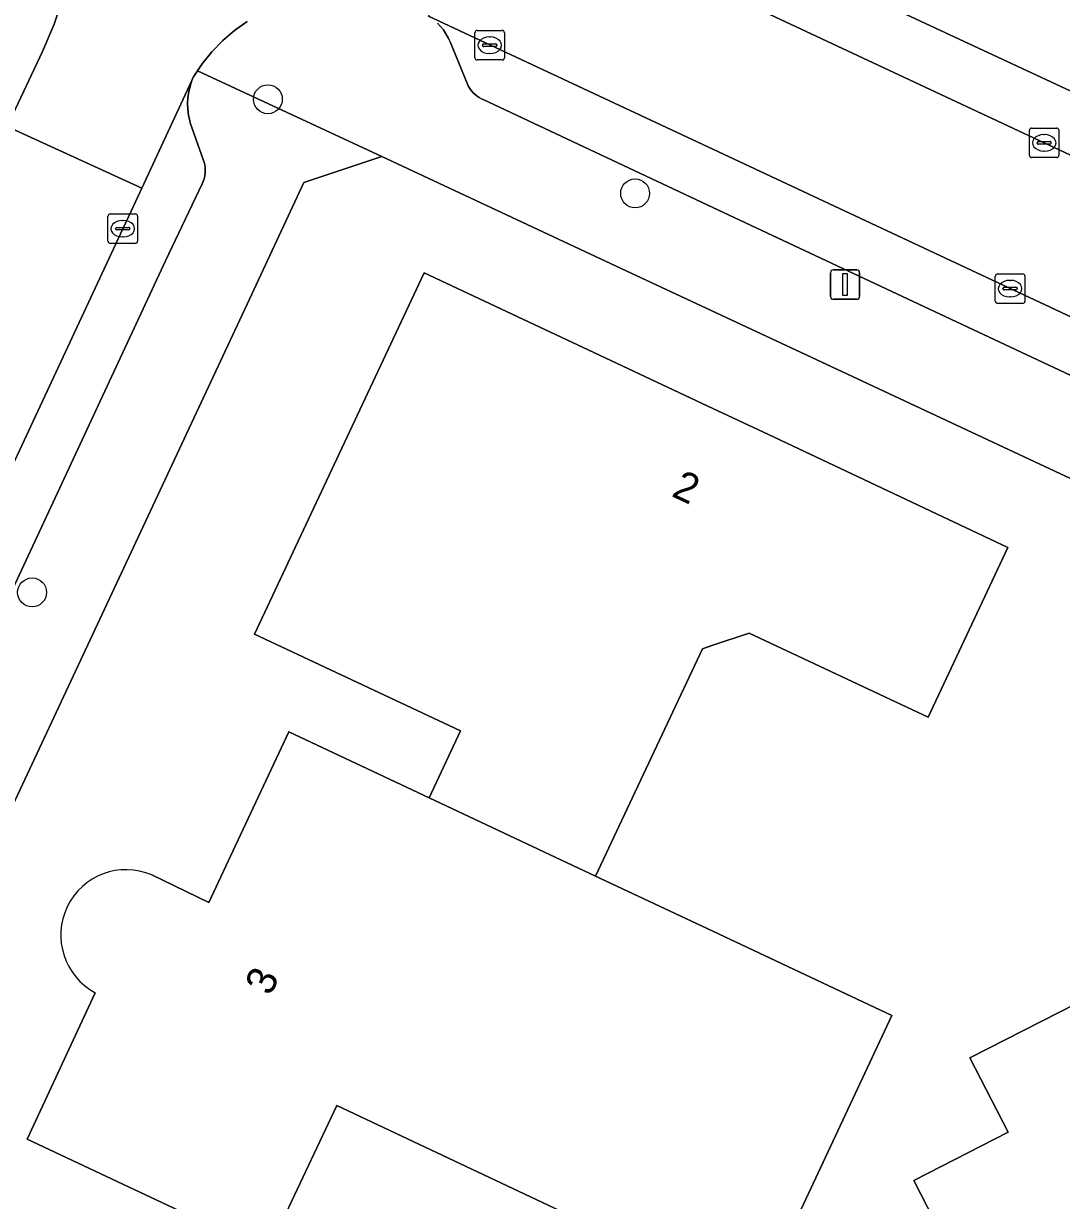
# Model space of a CAD drawing. Extents: x 158835 to 160077, y 386387 to 387778.
# Drawn here: x 159476.64 to 159511.81, y 386874.1 to 386913.99 of the extents above; entities that cross this region are included whole.
import ezdxf

# ---------------------------------------------------------------- set-up
doc = ezdxf.new("R2010")
doc.units = 0
for name, color, linetype in [('IMGEO_Boom', 7, 'Continuous'), ('IMGEO_Erf', 7, 'Continuous'), ('IMGEO_Groenvoorziening', 7, 'Continuous'), ('IMGEO_Kolk', 7, 'Continuous'), ('IMGEO_Lichtmast', 7, 'Continuous'), ('IMGEO_Pand', 7, 'Continuous'), ('IMGEO_Pand_nummerreeks', 7, 'Continuous'), ('IMGEO_Parkeervlak_open', 7, 'Continuous'), ('IMGEO_Rijbaan_lokaal_gesloten', 7, 'Continuous'), ('IMGEO_Rijbaan_lokaal_open', 7, 'Continuous'), ('IMGEO_Voetpad_open', 7, 'Continuous')]:
    doc.layers.add(name, color=color, linetype=linetype)

msp = doc.modelspace()

# ---------------------------------------------------------------- linework, layer by layer
at = {"layer": 'IMGEO_Boom'}
for centre in [(159484.922, 386911.423), (159497.365, 386908.233), (159476.932, 386894.711)]:
    msp.add_circle(centre, 0.489, dxfattribs=at)
at = {"layer": 'IMGEO_Erf'}
for points in [[(159531.993, 386866.849), (159532.135, 386866.922), (159528.036, 386874.843), (159527.829, 386874.725), (159518.35, 386893.451), (159514.326, 386897.305), (159514.409, 386897.495), (159503.161, 386902.757), (159496.898, 386905.688), (159488.786, 386909.483), (159486.143, 386908.598), (159484.373, 386904.822), (159456.555, 386845.349)], [(159480.992, 386885.135), (159482.925, 386884.206), (159483.825, 386886.128), (159485.633, 386889.981), (159490.386, 386887.75), (159491.454, 386890.019), (159484.467, 386893.3), (159490.213, 386905.541), (159495.609, 386903.007), (159500, 386900.945), (159501.885, 386900.06), (159509.996, 386896.23), (159507.294, 386890.479), (159501.227, 386893.324), (159500, 386892.919), (159499.644, 386892.802), (159497.094, 386887.371), (159496.026, 386885.096), (159500, 386883.225), (159506.064, 386880.37), (159501.485, 386870.606)], [(159509.133, 386870.244), (159506.808, 386874.776), (159510.004, 386876.415), (159508.712, 386878.935), (159511.741, 386880.481), (159516.194, 386882.754), (159519.637, 386876.01), (159520.713, 386876.565), (159521.425, 386875.183), (159521.884, 386875.393), (159523.383, 386872.474)], [(159483.866, 386872.956), (159483.819, 386872.857), (159476.762, 386876.179), (159479.074, 386881.145)], [(159500, 386871.307), (159487.26, 386877.318), (159484.959, 386872.441)]]:
    msp.add_lwpolyline(points, dxfattribs=at)
msp.add_arc((159480.12, 386883.098), 2.216, 66.8219, 241.8308, dxfattribs=at)
at = {"layer": 'IMGEO_Groenvoorziening'}
msp.add_lwpolyline([(159488.508, 386922.724), (159493.29, 386920.492), (159500, 386917.36), (159519.31, 386908.348)], dxfattribs=at)
at = {"layer": 'IMGEO_Kolk'}
for p, q in [((159491.937, 386912.827), (159491.937, 386913.679)), ((159492.012, 386913.753), (159492.864, 386913.753)), ((159492.938, 386913.679), (159492.938, 386912.827)), ((159492.239, 386913.296), (159492.637, 386913.296)), ((159492.425, 386913.533), (159492.45, 386913.533)), ((159492.196, 386913.247), (159492.196, 386913.259)), ((159492.634, 386913.21), (159492.236, 386913.21)), ((159492.448, 386912.973), (159492.423, 386912.973)), ((159492.68, 386913.259), (159492.68, 386913.247)), ((159492.864, 386912.753), (159492.012, 386912.753)), ((159510.725, 386909.519), (159510.725, 386910.371)), ((159510.8, 386910.445), (159511.652, 386910.445)), ((159511.213, 386910.225), (159511.238, 386910.225)), ((159511.726, 386910.371), (159511.726, 386909.519)), ((159510.984, 386909.939), (159510.984, 386909.951)), ((159511.422, 386909.902), (159511.024, 386909.902)), ((159511.027, 386909.988), (159511.425, 386909.988)), ((159511.468, 386909.951), (159511.468, 386909.939)), ((159511.652, 386909.445), (159510.8, 386909.445)), ((159511.236, 386909.665), (159511.211, 386909.665)), ((159479.504, 386906.611), (159479.504, 386907.463)), ((159479.579, 386907.537), (159480.431, 386907.537)), ((159479.992, 386907.317), (159480.017, 386907.317)), ((159480.505, 386907.463), (159480.505, 386906.611)), ((159479.763, 386907.031), (159479.763, 386907.043)), ((159480.201, 386906.994), (159479.803, 386906.994)), ((159479.806, 386907.08), (159480.204, 386907.08)), ((159480.247, 386907.043), (159480.247, 386907.031)), ((159480.431, 386906.537), (159479.579, 386906.537)), ((159480.015, 386906.757), (159479.99, 386906.757)), ((159509.571, 386904.58), (159509.571, 386905.432)), ((159509.646, 386905.506), (159510.498, 386905.506)), ((159510.572, 386905.432), (159510.572, 386904.58)), ((159509.83, 386905), (159509.83, 386905.012)), ((159510.268, 386904.963), (159509.87, 386904.963)), ((159509.873, 386905.049), (159510.271, 386905.049)), ((159510.059, 386905.286), (159510.084, 386905.286)), ((159510.314, 386905.012), (159510.314, 386905)), ((159510.498, 386904.506), (159509.646, 386904.506)), ((159510.082, 386904.726), (159510.057, 386904.726))]:
    msp.add_line(p, q, dxfattribs=at)
for points in [[(159491.937, 386912.827), (159491.937, 386913.679)], [(159492.012, 386913.753), (159492.864, 386913.753)], [(159492.938, 386913.679), (159492.938, 386912.827)], [(159492.864, 386912.753), (159492.012, 386912.753)], [(159510.725, 386909.519), (159510.725, 386910.371)], [(159510.8, 386910.445), (159511.652, 386910.445)], [(159511.726, 386910.371), (159511.726, 386909.519)], [(159511.652, 386909.445), (159510.8, 386909.445)], [(159479.504, 386906.611), (159479.504, 386907.463)], [(159479.579, 386907.537), (159480.431, 386907.537)], [(159480.505, 386907.463), (159480.505, 386906.611)], [(159480.431, 386906.537), (159479.579, 386906.537)], [(159509.571, 386904.58), (159509.571, 386905.432)], [(159509.646, 386905.506), (159510.498, 386905.506)], [(159510.572, 386905.432), (159510.572, 386904.58)], [(159510.498, 386904.506), (159509.646, 386904.506)]]:
    msp.add_lwpolyline(points, dxfattribs=at)
for centre, radius, start, end in [((159492.014, 386913.677), 0.0765, 91.552, 178.448), ((159492.014, 386913.677), 0.0765, 91.552, 178.448), ((159492.862, 386913.677), 0.0765, 1.552, 88.448), ((159492.862, 386913.677), 0.0765, 1.552, 88.448), ((159492.236, 386913.256), 0.0403, 85.8775, 175.7526), ((159492.641, 386913.258), 0.0386, 1.7309, 96.639), ((159492.233, 386913.246), 0.0366, 178.938, 274.7102), ((159492.637, 386913.253), 0.043, 264.8664, 352.4533), ((159492.014, 386912.829), 0.0765, 181.552, 268.448), ((159492.014, 386912.829), 0.0765, 181.552, 268.448), ((159492.862, 386912.829), 0.0765, 271.552, 358.448), ((159492.862, 386912.829), 0.0765, 271.552, 358.448), ((159510.802, 386910.369), 0.0765, 91.552, 178.448), ((159510.802, 386910.369), 0.0765, 91.552, 178.448), ((159511.65, 386910.369), 0.0765, 1.552, 88.448), ((159511.65, 386910.369), 0.0765, 1.552, 88.448), ((159511.024, 386909.948), 0.0403, 85.8775, 175.7526), ((159511.021, 386909.938), 0.0366, 178.938, 274.7102), ((159511.425, 386909.945), 0.043, 264.8664, 352.4533), ((159511.429, 386909.95), 0.0386, 1.7309, 96.639), ((159510.802, 386909.521), 0.0765, 181.552, 268.448), ((159510.802, 386909.521), 0.0765, 181.552, 268.448), ((159511.65, 386909.521), 0.0765, 271.552, 358.448), ((159511.65, 386909.521), 0.0765, 271.552, 358.448), ((159479.581, 386907.461), 0.0765, 91.552, 178.448), ((159479.581, 386907.461), 0.0765, 91.552, 178.448), ((159480.429, 386907.461), 0.0765, 1.552, 88.448), ((159480.429, 386907.461), 0.0765, 1.552, 88.448), ((159479.803, 386907.04), 0.0403, 85.8775, 175.7526), ((159479.8, 386907.03), 0.0366, 178.938, 274.7102), ((159480.204, 386907.037), 0.043, 264.8664, 352.4533), ((159480.208, 386907.042), 0.0386, 1.7309, 96.639), ((159479.581, 386906.613), 0.0765, 181.552, 268.448), ((159479.581, 386906.613), 0.0765, 181.552, 268.448), ((159480.429, 386906.613), 0.0765, 271.552, 358.448), ((159480.429, 386906.613), 0.0765, 271.552, 358.448), ((159509.648, 386905.43), 0.0765, 91.552, 178.448), ((159509.648, 386905.43), 0.0765, 91.552, 178.448), ((159510.496, 386905.43), 0.0765, 1.552, 88.448), ((159510.496, 386905.43), 0.0765, 1.552, 88.448), ((159509.87, 386905.009), 0.0403, 85.8775, 175.7526), ((159509.867, 386904.999), 0.0366, 178.938, 274.7102), ((159510.271, 386905.006), 0.043, 264.8664, 352.4533), ((159510.275, 386905.011), 0.0386, 1.7309, 96.639), ((159509.648, 386904.582), 0.0765, 181.552, 268.448), ((159509.648, 386904.582), 0.0765, 181.552, 268.448), ((159510.496, 386904.582), 0.0765, 271.552, 358.448), ((159510.496, 386904.582), 0.0765, 271.552, 358.448)]:
    msp.add_arc(centre, radius, start, end, dxfattribs=at)
for centre, major_axis, ratio, start_param, end_param in [((159492.424, 386913.253), (-0.387, 0.002), 0.722429, 4.712389, 7.853982), ((159492.449, 386913.253), (-0.39, 0.002), 0.717154, 1.570796, 4.712389), ((159511.212, 386909.945), (-0.387, 0.002), 0.722429, 4.712389, 7.853982), ((159511.237, 386909.945), (-0.39, 0.002), 0.717154, 1.570796, 4.712389), ((159479.991, 386907.037), (-0.387, 0.002), 0.722429, 4.712389, 7.853982), ((159480.016, 386907.037), (-0.39, 0.002), 0.717154, 1.570796, 4.712389), ((159510.058, 386905.006), (-0.387, 0.002), 0.722429, 4.712389, 7.853982), ((159510.083, 386905.006), (-0.39, 0.002), 0.717154, 1.570796, 4.712389)]:
    msp.add_ellipse(centre, major_axis=major_axis, ratio=ratio, start_param=start_param, end_param=end_param, dxfattribs=at)
at = {"layer": 'IMGEO_Lichtmast'}
for p, q in [((159503.984, 386904.743), (159503.984, 386905.543)), ((159503.984, 386905.543), (159503.984, 386904.743)), ((159504.084, 386905.643), (159504.874, 386905.643)), ((159504.874, 386905.643), (159504.084, 386905.643)), ((159504.974, 386905.543), (159504.974, 386904.743)), ((159504.974, 386904.743), (159504.974, 386905.543)), ((159504.874, 386904.643), (159504.084, 386904.643)), ((159504.084, 386904.643), (159504.874, 386904.643))]:
    msp.add_line(p, q, dxfattribs=at)
msp.add_lwpolyline([(159504.404, 386905.518), (159504.554, 386905.518), (159504.554, 386904.768), (159504.404, 386904.768), (159504.404, 386905.518)], dxfattribs=at)
for centre, start, end in [((159504.084, 386905.543), 90, 180), ((159504.084, 386905.543), 90, 180), ((159504.874, 386905.543), 0, 90), ((159504.874, 386905.543), 360, 90), ((159504.084, 386904.743), 180, 270), ((159504.084, 386904.743), 180, 270), ((159504.874, 386904.743), 270, 0), ((159504.874, 386904.743), 270, 0)]:
    msp.add_arc(centre, 0.1, start, end, dxfattribs=at)
at = {"layer": 'IMGEO_Pand'}
msp.add_lwpolyline([(159501.885, 386900.06), (159500, 386900.945), (159495.609, 386903.007), (159490.213, 386905.541), (159484.467, 386893.3), (159491.454, 386890.019), (159490.386, 386887.75), (159496.026, 386885.096), (159497.094, 386887.371), (159499.644, 386892.802), (159500, 386892.919), (159501.227, 386893.324), (159507.294, 386890.479), (159509.996, 386896.23)], close=True, dxfattribs=at)
for points in [[(159506.064, 386880.37), (159500, 386883.225), (159496.026, 386885.096), (159490.386, 386887.75), (159485.633, 386889.981), (159483.825, 386886.128), (159482.925, 386884.206), (159480.992, 386885.135)], [(159523.383, 386872.474), (159521.884, 386875.393), (159521.425, 386875.183), (159520.713, 386876.565), (159519.637, 386876.01), (159516.194, 386882.754), (159511.741, 386880.481), (159508.712, 386878.935), (159510.004, 386876.415), (159506.808, 386874.776), (159509.133, 386870.244)], [(159479.074, 386881.145), (159476.762, 386876.179), (159483.819, 386872.857), (159483.866, 386872.956), (159484.959, 386872.441), (159487.26, 386877.318), (159500, 386871.307), (159501.485, 386870.606), (159506.064, 386880.37)]]:
    msp.add_lwpolyline(points, dxfattribs=at)
msp.add_arc((159480.12, 386883.098), 2.216, 66.8219, 241.8308, dxfattribs=at)
at = {"layer": 'IMGEO_Parkeervlak_open'}
for points in [[(159490.665, 386914.003), (159490.773, 386913.892), (159490.871, 386913.773), (159490.957, 386913.645), (159491.032, 386913.509), (159491.094, 386913.368), (159491.684, 386911.938), (159491.722, 386911.858), (159491.768, 386911.782), (159491.82, 386911.71), (159491.878, 386911.644), (159491.942, 386911.582), (159492.011, 386911.527), (159492.085, 386911.478), (159492.163, 386911.436), (159492.215, 386911.412), (159500, 386907.756), (159512.109, 386902.07), (159512.874, 386903.699), (159500, 386909.727), (159490.368, 386914.236)], [(159476.043, 386894.325), (159481.458, 386905.945), (159482.697, 386908.552), (159482.734, 386908.64), (159482.763, 386908.731), (159482.784, 386908.823), (159482.796, 386908.918), (159482.8, 386909.013), (159482.795, 386909.108), (159482.782, 386909.203), (159482.761, 386909.295), (159482.744, 386909.349), (159482.292, 386910.629), (159482.274, 386910.694), (159482.232, 386910.887), (159482.207, 386911.083), (159482.199, 386911.281), (159482.21, 386911.478), (159482.238, 386911.674), (159482.284, 386911.866), (159482.346, 386912.054), (159480.646, 386908.407), (159480.284, 386907.63), (159480.004, 386907.037), (159474.388, 386895.009)]]:
    msp.add_lwpolyline(points, dxfattribs=at)
at = {"layer": 'IMGEO_Rijbaan_lokaal_gesloten'}
msp.add_lwpolyline([(159464.167, 386873.32), (159465.806, 386876.788), (159472.17, 386890.26), (159472.772, 386891.549), (159474.388, 386895.009), (159480.004, 386907.037), (159480.284, 386907.63), (159480.646, 386908.407), (159476.09, 386910.499), (159475.007, 386908.23), (159468.732, 386894.873), (159467.661, 386892.592), (159467.139, 386891.478), (159457.267, 386870.398)], dxfattribs=at)
at = {"layer": 'IMGEO_Rijbaan_lokaal_open'}
msp.add_lwpolyline([(159477.992, 386914.932), (159477.678, 386913.97), (159477.28, 386913.04), (159476.09, 386910.499), (159480.646, 386908.407), (159482.346, 386912.054), (159482.394, 386912.169), (159482.405, 386912.187), (159482.539, 386912.386), (159482.698, 386912.624), (159483.028, 386913.032), (159483.393, 386913.41), (159483.791, 386913.753), (159484.217, 386914.059)], dxfattribs=at)
at = {"layer": 'IMGEO_Voetpad_open'}
for points in [[(159476.09, 386910.499), (159477.28, 386913.04), (159477.678, 386913.97), (159477.992, 386914.932), (159478.218, 386915.918), (159478.356, 386916.92), (159478.403, 386917.93), (159478.36, 386918.941), (159478.227, 386919.944), (159478.004, 386920.931), (159477.695, 386921.894), (159477.301, 386922.826), (159477.252, 386922.926), (159475.932, 386925.564)], [(159484.515, 386922.455), (159492.46, 386918.715), (159494.868, 386917.621), (159500, 386915.212), (159511.226, 386909.943), (159518.693, 386906.456)], [(159519.31, 386908.348), (159500, 386917.36), (159493.29, 386920.492), (159488.508, 386922.724)], [(159518.693, 386906.456), (159511.226, 386909.943), (159500, 386915.212), (159494.868, 386917.621), (159492.46, 386918.715), (159490.368, 386914.236), (159500, 386909.727), (159512.874, 386903.699), (159516.33, 386902.081), (159516.806, 386901.858)], [(159484.217, 386914.059), (159483.791, 386913.753), (159483.393, 386913.41), (159483.028, 386913.032), (159482.698, 386912.624), (159482.539, 386912.386), (159488.786, 386909.483), (159496.898, 386905.688), (159503.161, 386902.757), (159514.409, 386897.495), (159514.326, 386897.305), (159518.35, 386893.451), (159527.829, 386874.725), (159528.036, 386874.843), (159532.135, 386866.922)], [(159491.094, 386913.368), (159491.032, 386913.509), (159490.957, 386913.645), (159490.871, 386913.773), (159490.773, 386913.892), (159490.665, 386914.003)], [(159512.109, 386902.07), (159500, 386907.756), (159492.215, 386911.412), (159492.163, 386911.436), (159492.085, 386911.478), (159492.011, 386911.527), (159491.942, 386911.582), (159491.878, 386911.644), (159491.82, 386911.71), (159491.768, 386911.782), (159491.722, 386911.858), (159491.684, 386911.938), (159491.094, 386913.368)], [(159484.373, 386904.822), (159486.143, 386908.598), (159488.786, 386909.483), (159482.539, 386912.386), (159482.405, 386912.187), (159482.394, 386912.169), (159482.346, 386912.054), (159482.284, 386911.866), (159482.238, 386911.674), (159482.21, 386911.478), (159482.199, 386911.281), (159482.207, 386911.083), (159482.232, 386910.887), (159482.274, 386910.694), (159482.292, 386910.629), (159482.744, 386909.349), (159482.761, 386909.295), (159482.782, 386909.203), (159482.795, 386909.108), (159482.8, 386909.013), (159482.796, 386908.918), (159482.784, 386908.823), (159482.763, 386908.731), (159482.734, 386908.64), (159482.697, 386908.552), (159481.458, 386905.945), (159476.043, 386894.325)], [(159456.555, 386845.349), (159484.373, 386904.822)]]:
    msp.add_lwpolyline(points, dxfattribs=at)

# ---------------------------------------------------------------- texts
at = {"layer": 'IMGEO_Pand_nummerreeks'}
for s, rotation, p in [('2', 334.7956, (159498.562, 386897.988)), ('3', 64.6296, (159485.008, 386881.008))]:
    msp.add_text(s, height=1, rotation=rotation, dxfattribs=at).set_placement(p)

doc.saveas('drawing.dxf')
